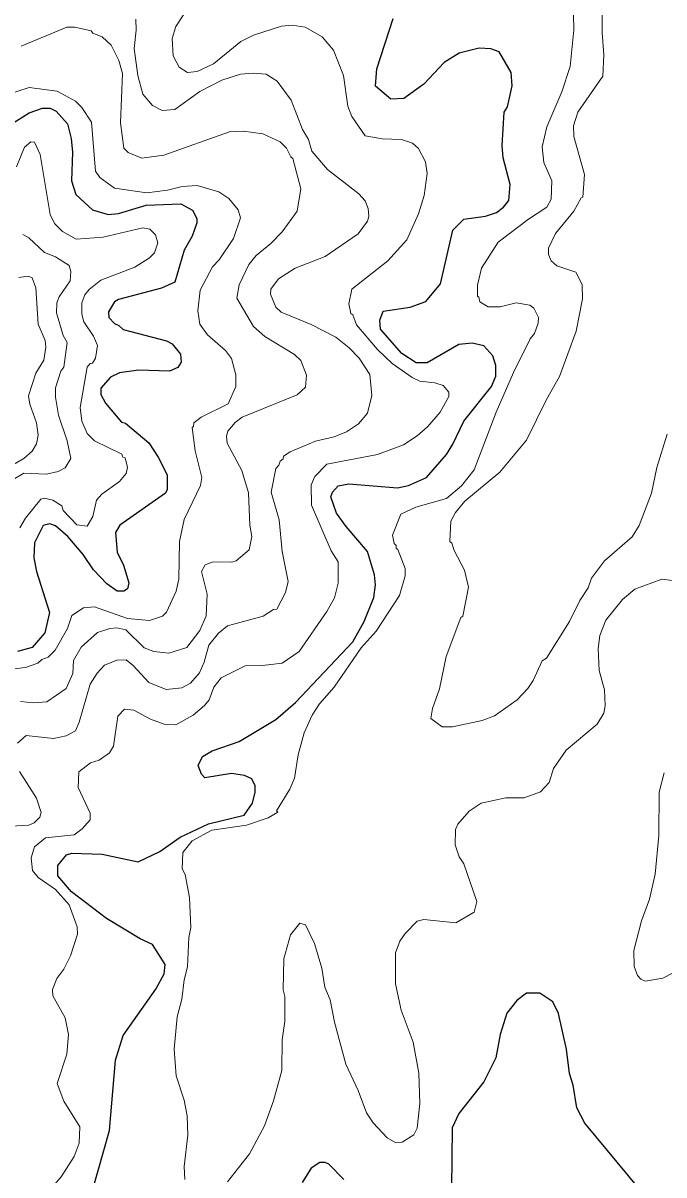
# Model space of a CAD drawing. Extents: x 598.3 to 623.2, y 6902.2 to 6930.1.
# Drawn here: x 621.002 to 621.986, y 6914.688 to 6916.455 of the extents above; entities that cross this region are included whole.
import ezdxf

# ---------------------------------------------------------------- set-up
doc = ezdxf.new("R2010")
doc.units = 0
doc.header["$LTSCALE"] = 0.032
doc.layers.add('1', color=7, linetype='Continuous', lineweight=25)
doc.layers.add('2', color=7, linetype='Continuous', lineweight=13)

msp = doc.modelspace()

# ---------------------------------------------------------------- linework, layer by layer
at = {"layer": '1'}
for points in [[(621.1555, 6914.9022), (621.2059, 6914.9733), (621.2187, 6914.9966), (621.2199, 6915.0113), (621.2007, 6915.0417), (621.1817, 6915.0505), (621.1302, 6915.0815), (621.0763, 6915.1226), (621.0555, 6915.1471), (621.0553, 6915.163), (621.0685, 6915.1792), (621.0768, 6915.1819), (621.1233, 6915.1805), (621.1787, 6915.1685), (621.2118, 6915.1842), (621.2431, 6915.2064), (621.2866, 6915.2271), (621.3415, 6915.2403), (621.3539, 6915.2588), (621.3584, 6915.2753), (621.3584, 6915.2849), (621.3529, 6915.2958), (621.342, 6915.301), (621.3219, 6915.3043), (621.2812, 6915.2973), (621.2757, 6915.3031), (621.2705, 6915.3161), (621.2774, 6915.3304), (621.2921, 6915.339), (621.3337, 6915.3531), (621.3898, 6915.3871), (621.4203, 6915.4129), (621.5084, 6915.506), (621.5255, 6915.5371), (621.5405, 6915.5738), (621.543, 6915.5936), (621.5415, 6915.6088), (621.5309, 6915.6447), (621.4979, 6915.6828), (621.4831, 6915.7036), (621.4746, 6915.7283), (621.4768, 6915.7356), (621.4855, 6915.7451), (621.5018, 6915.7486), (621.5766, 6915.7422), (621.5937, 6915.7458), (621.621, 6915.758), (621.652, 6915.7933), (621.6619, 6915.8091), (621.6785, 6915.8444), (621.7209, 6915.8979), (621.7275, 6915.9135), (621.7276, 6915.9299), (621.7228, 6915.9445), (621.709, 6915.9598), (621.6912, 6915.9639), (621.6709, 6915.9623), (621.6224, 6915.9341), (621.6055, 6915.934), (621.5836, 6915.9485), (621.5505, 6915.9856), (621.5496, 6915.9995), (621.5548, 6916.0133), (621.596, 6916.0195), (621.62, 6916.0279), (621.6427, 6916.055), (621.6614, 6916.1372), (621.6785, 6916.1541), (621.712, 6916.159), (621.7287, 6916.1648), (621.7395, 6916.1726), (621.7474, 6916.1827), (621.7495, 6916.2076), (621.739, 6916.2486), (621.7374, 6916.2671), (621.7406, 6916.3182), (621.7454, 6916.3268), (621.7527, 6916.3586), (621.7511, 6916.3792), (621.7327, 6916.411), (621.7198, 6916.4157), (621.7022, 6916.4164), (621.6716, 6916.409), (621.6486, 6916.3947), (621.6173, 6916.3612), (621.5863, 6916.3396), (621.5666, 6916.3386), (621.5427, 6916.3584), (621.5448, 6916.3851), (621.5701, 6916.4622)], [(620.9824, 6916.2992), (621.0113, 6916.3176), (621.0316, 6916.3247), (621.0438, 6916.3248), (621.0527, 6916.3198), (621.0704, 6916.3003), (621.076, 6916.278), (621.0776, 6916.2572), (621.0761, 6916.2132), (621.0828, 6916.1921), (621.1087, 6916.1687), (621.1325, 6916.1615), (621.1486, 6916.163), (621.1909, 6916.176), (621.2441, 6916.1777), (621.2621, 6916.1679), (621.2686, 6916.1556), (621.2686, 6916.1485), (621.2617, 6916.1282), (621.2494, 6916.1067), (621.2351, 6916.0577), (621.2143, 6916.0484), (621.1484, 6916.0309), (621.1423, 6916.0275), (621.1333, 6916.0124), (621.1334, 6916.0035), (621.1421, 6915.9941), (621.1488, 6915.9914), (621.1554, 6915.9851), (621.222, 6915.9678), (621.2306, 6915.9631), (621.2435, 6915.9474), (621.2444, 6915.9351), (621.2396, 6915.9269), (621.2265, 6915.9211), (621.1793, 6915.9226), (621.1499, 6915.9187), (621.136, 6915.9121), (621.1214, 6915.8949), (621.1214, 6915.8854), (621.1283, 6915.8722), (621.1533, 6915.843), (621.1592, 6915.8412), (621.1952, 6915.8115), (621.2095, 6915.7894), (621.2231, 6915.762), (621.2233, 6915.7398), (621.2207, 6915.7339), (621.1507, 6915.6848), (621.1439, 6915.6737), (621.1464, 6915.6438), (621.156, 6915.6234), (621.1641, 6915.5967), (621.1624, 6915.5874), (621.1568, 6915.5835), (621.1466, 6915.5835), (621.1308, 6915.595), (621.1103, 6915.6165), (621.094, 6915.6399), (621.0705, 6915.6674), (621.0517, 6915.6838), (621.0431, 6915.6869), (621.033, 6915.6844), (621.0194, 6915.6579), (621.0186, 6915.635), (621.0227, 6915.6139), (621.0428, 6915.5512), (621.0355, 6915.5196), (621.0158, 6915.4975), (620.9932, 6915.4914)], [(621.9489, 6914.6661), (621.8643, 6914.7678), (621.8521, 6914.7911), (621.8466, 6914.8258), (621.8409, 6914.8439), (621.8361, 6914.8811), (621.8238, 6914.9362), (621.815, 6914.9537), (621.7952, 6914.9671), (621.7748, 6914.967), (621.7599, 6914.9559), (621.7447, 6914.9366), (621.7342, 6914.9038), (621.7277, 6914.8682), (621.7092, 6914.8309), (621.671, 6914.7826), (621.6605, 6914.7606), (621.6597, 6914.668)], [(620.9987, 6914.5057), (621.0092, 6914.5179), (621.0292, 6914.5525), (621.0891, 6914.6269), (621.1087, 6914.6646), (621.1344, 6914.7565), (621.144, 6914.8643), (621.1555, 6914.9022)], [(621.4943, 6914.6811), (621.4713, 6914.7049), (621.4659, 6914.7076), (621.4574, 6914.7073), (621.4444, 6914.6987), (621.4305, 6914.6765)]]:
    msp.add_lwpolyline(points, dxfattribs=at)
at = {"layer": '2'}
for points in [[(621.6739, 6915.5436), (621.6768, 6915.5454), (621.6855, 6915.5899), (621.6798, 6915.6158), (621.6638, 6915.6461), (621.6602, 6915.6575), (621.6573, 6915.6598), (621.6587, 6915.6909), (621.6655, 6915.7043), (621.6801, 6915.7219), (621.7338, 6915.7662), (621.7745, 6915.8151), (621.8052, 6915.8779), (621.8254, 6915.9132), (621.8509, 6915.9823), (621.8605, 6916.0322), (621.8604, 6916.0543), (621.8505, 6916.0731), (621.8213, 6916.0828), (621.8125, 6916.0904), (621.8087, 6916.1), (621.8087, 6916.1096), (621.8195, 6916.1321), (621.8476, 6916.1665), (621.8588, 6916.1872), (621.8613, 6916.1879), (621.8636, 6916.2229), (621.8475, 6916.281), (621.8467, 6916.2977), (621.8536, 6916.3185), (621.8919, 6916.3738), (621.8935, 6916.4065), (621.8911, 6916.4403), (621.8911, 6916.5496)], [(621.2547, 6916.4782), (621.2365, 6916.4497), (621.2306, 6916.4316), (621.2322, 6916.4046), (621.2416, 6916.3877), (621.2542, 6916.3793), (621.269, 6916.3809), (621.2941, 6916.3926), (621.3362, 6916.4266), (621.3556, 6916.4364), (621.3985, 6916.4505), (621.415, 6916.452), (621.4349, 6916.4487), (621.4609, 6916.4338), (621.4786, 6916.4135), (621.4938, 6916.3749), (621.5003, 6916.3277), (621.5068, 6916.3118), (621.5269, 6916.2823), (621.5531, 6916.2773), (621.5828, 6916.2763), (621.5999, 6916.2707), (621.6092, 6916.2628), (621.6199, 6916.2424), (621.6224, 6916.2246), (621.6175, 6916.1904), (621.609, 6916.1624), (621.5909, 6916.1226), (621.5619, 6916.0904), (621.5067, 6916.0472), (621.5019, 6916.0247), (621.5051, 6916.0096), (621.5082, 6916.0074), (621.5137, 6915.9922), (621.546, 6915.9545), (621.5687, 6915.9327), (621.599, 6915.9113), (621.6112, 6915.9058), (621.6342, 6915.9032), (621.6468, 6915.899), (621.6556, 6915.8891), (621.6554, 6915.8824), (621.6422, 6915.8582), (621.6232, 6915.8361), (621.6067, 6915.8218), (621.5858, 6915.8084), (621.5458, 6915.7932), (621.4684, 6915.7783), (621.45, 6915.7598), (621.4443, 6915.747), (621.4449, 6915.7156), (621.4749, 6915.6455), (621.4856, 6915.6285), (621.4856, 6915.5962), (621.4799, 6915.5737), (621.4684, 6915.5525), (621.4256, 6915.4911), (621.3998, 6915.4734), (621.3695, 6915.4695), (621.3431, 6915.4693), (621.306, 6915.4507), (621.2947, 6915.4363), (621.2876, 6915.4173), (621.2806, 6915.4084), (621.2629, 6915.3934), (621.2364, 6915.3788), (621.2183, 6915.3795), (621.1976, 6915.3874), (621.1718, 6915.4014), (621.1577, 6915.4027), (621.1472, 6915.3922), (621.1407, 6915.3458), (621.1345, 6915.336), (621.1186, 6915.3247), (621.1055, 6915.3205), (621.0876, 6915.3067), (621.0865, 6915.2826), (621.105, 6915.2432), (621.1049, 6915.2328), (621.0928, 6915.2191), (621.0806, 6915.2102), (621.0366, 6915.2054), (621.0194, 6915.1916), (621.0144, 6915.1746), (621.0166, 6915.1555), (621.0253, 6915.1446), (621.0515, 6915.1263), (621.0729, 6915.1024), (621.0849, 6915.0691), (621.0857, 6915.0574), (621.0747, 6915.0243), (621.0645, 6915.0037), (621.0537, 6914.9897), (621.0469, 6914.9727), (621.0478, 6914.9632), (621.0664, 6914.9292), (621.0719, 6914.9035), (621.0694, 6914.8738), (621.0542, 6914.8286), (621.0646, 6914.8015)], [(621.7546, 6915.9192), (621.7804, 6915.9706), (621.7869, 6915.9789), (621.7924, 6915.9947), (621.7931, 6916.0037), (621.7859, 6916.018), (621.7797, 6916.0223), (621.7587, 6916.0262), (621.7341, 6916.0198), (621.7159, 6916.0201), (621.7031, 6916.0274), (621.7018, 6916.0346), (621.6994, 6916.0362), (621.6994, 6916.0533), (621.7059, 6916.0792), (621.7313, 6916.119), (621.7776, 6916.1543), (621.8061, 6916.1729), (621.8126, 6916.1852), (621.8134, 6916.2131), (621.8013, 6916.2411), (621.7989, 6916.2653), (621.8058, 6916.2958), (621.8289, 6916.3495), (621.8418, 6916.3887), (621.8474, 6916.4445), (621.8466, 6916.4921)], [(621.5177, 6915.9409), (621.5023, 6915.957), (621.4819, 6915.9731), (621.4441, 6915.9928), (621.398, 6916.0115), (621.3899, 6916.0193), (621.382, 6916.0392), (621.3821, 6916.0469), (621.3938, 6916.0629), (621.4198, 6916.0791), (621.4657, 6916.0972), (621.5165, 6916.1317), (621.5305, 6916.1511), (621.5325, 6916.1585), (621.5318, 6916.1706), (621.5269, 6916.1825), (621.5176, 6916.193), (621.4692, 6916.2304), (621.4453, 6916.2584), (621.4401, 6916.2767), (621.4308, 6916.2921), (621.4133, 6916.3367), (621.3919, 6916.366), (621.3752, 6916.3767), (621.3551, 6916.3783), (621.3356, 6916.3768), (621.3069, 6916.3674), (621.2733, 6916.3499), (621.2347, 6916.3225), (621.2156, 6916.321), (621.2004, 6916.3285), (621.186, 6916.3463), (621.1781, 6916.3749), (621.1723, 6916.4163), (621.1755, 6916.4442), (621.1749, 6916.4611)], [(620.9982, 6915.4147), (621.0177, 6915.4126), (621.0384, 6915.414), (621.068, 6915.4347), (621.0784, 6915.4572), (621.0796, 6915.4776), (621.091, 6915.4981), (621.1163, 6915.5202), (621.1354, 6915.5267), (621.1459, 6915.5275), (621.1595, 6915.5243), (621.188, 6915.4968), (621.2029, 6915.4911), (621.2255, 6915.4888), (621.2535, 6915.4971), (621.2734, 6915.5234), (621.2832, 6915.546), (621.2848, 6915.5789), (621.2759, 6915.6137), (621.2813, 6915.6241), (621.294, 6915.6288), (621.3222, 6915.6281), (621.3292, 6915.6305), (621.349, 6915.6471), (621.3529, 6915.6677), (621.35, 6915.6849), (621.3479, 6915.7346), (621.338, 6915.7686), (621.3155, 6915.8106), (621.3141, 6915.8215), (621.3164, 6915.8289), (621.3277, 6915.8425), (621.3384, 6915.8505), (621.4229, 6915.885), (621.4353, 6915.8965), (621.437, 6915.9153), (621.4285, 6915.9377), (621.4187, 6915.9465), (621.3729, 6915.9746), (621.3559, 6915.9897), (621.3302, 6916.033), (621.3337, 6916.0538), (621.3483, 6916.0846), (621.3598, 6916.0986), (621.3822, 6916.1171), (621.3995, 6916.135), (621.4225, 6916.1666), (621.4281, 6916.2006), (621.4161, 6916.2475), (621.4129, 6916.2497), (621.4063, 6916.2632), (621.3965, 6916.273), (621.3701, 6916.2854), (621.3402, 6916.2893), (621.3188, 6916.2885), (621.2179, 6916.2523), (621.1843, 6916.2481), (621.1632, 6916.2566), (621.1568, 6916.2634), (621.1513, 6916.3023), (621.1546, 6916.3777), (621.1489, 6916.3976), (621.1373, 6916.4214), (621.1232, 6916.434), (621.1091, 6916.4395), (621.1065, 6916.4431), (621.0815, 6916.4488), (621.069, 6916.4487), (620.9989, 6916.4198)], [(620.9783, 6916.3453), (621.0112, 6916.3565), (621.0543, 6916.3505), (621.0825, 6916.3354), (621.0922, 6916.3256), (621.1068, 6916.3033), (621.1132, 6916.2281), (621.1196, 6916.2182), (621.1424, 6916.202), (621.1919, 6916.1947), (621.2239, 6916.1987), (621.2461, 6916.2043), (621.269, 6916.2059), (621.3025, 6916.1963), (621.3179, 6916.1858), (621.3323, 6916.1685), (621.3357, 6916.1562), (621.3248, 6916.1248), (621.3028, 6916.0921), (621.2928, 6916.0811), (621.2738, 6916.0455), (621.2703, 6916.0136), (621.2735, 6915.9934), (621.2851, 6915.9768), (621.3128, 6915.9531), (621.322, 6915.9405), (621.3285, 6915.9156), (621.3285, 6915.8978), (621.3167, 6915.8713), (621.2754, 6915.8507), (621.2641, 6915.8418), (621.2638, 6915.8363), (621.2614, 6915.835), (621.2662, 6915.7991), (621.2766, 6915.7582), (621.2743, 6915.7457), (621.2493, 6915.6938), (621.242, 6915.6598), (621.241, 6915.6024), (621.2371, 6915.5835), (621.222, 6915.5517), (621.2158, 6915.5455), (621.1958, 6915.539), (621.1625, 6915.542), (621.1116, 6915.5599), (621.0947, 6915.5583), (621.0769, 6915.5462), (621.0702, 6915.5266), (621.0511, 6915.4931), (621.0403, 6915.4823), (621.0308, 6915.479), (621.0245, 6915.4732), (621.0055, 6915.4666), (620.988, 6915.4645)], [(620.9919, 6916.2346), (621.004, 6916.265), (621.0139, 6916.2731), (621.0196, 6916.2726), (621.0282, 6916.2537), (621.0434, 6916.1616), (621.0503, 6916.1476), (621.0626, 6916.1353), (621.0834, 6916.1235), (621.1249, 6916.1267), (621.1859, 6916.1412), (621.1967, 6916.1391), (621.2051, 6916.1303), (621.2086, 6916.1178), (621.2037, 6916.1029), (621.196, 6916.0952), (621.1736, 6916.0807), (621.1213, 6916.061), (621.1035, 6916.0464), (621.0969, 6916.0381), (621.0921, 6916.0262), (621.0921, 6916.0086), (621.0953, 6915.9968), (621.1099, 6915.9747), (621.1163, 6915.9605), (621.1133, 6915.9409), (621.1085, 6915.9335), (621.1052, 6915.933), (621.1003, 6915.9274), (621.0898, 6915.8655), (621.0921, 6915.8447), (621.1004, 6915.8256), (621.1114, 6915.8144), (621.1535, 6915.7939), (621.1553, 6915.7893), (621.1587, 6915.788), (621.1625, 6915.7736), (621.1603, 6915.7643), (621.1498, 6915.752), (621.1231, 6915.7324), (621.1148, 6915.7232), (621.1091, 6915.6982), (621.1003, 6915.6832), (621.0843, 6915.6855), (621.0634, 6915.7077), (621.0613, 6915.7145), (621.0476, 6915.7231), (621.0343, 6915.7266), (621.0292, 6915.725), (621.0059, 6915.6959), (620.9968, 6915.6807)], [(621.0015, 6916.1306), (621.011, 6916.1259), (621.0348, 6916.1033), (621.052, 6916.0965), (621.0727, 6916.0835), (621.0752, 6916.0742), (621.0743, 6916.0595), (621.0576, 6916.0354), (621.054, 6916.0262), (621.0534, 6916.0107), (621.0636, 6915.9758), (621.0695, 6915.9653), (621.0648, 6915.9273), (621.0597, 6915.9214), (621.0517, 6915.8955), (621.0518, 6915.8811), (621.0565, 6915.8538), (621.0697, 6915.8145), (621.0752, 6915.787), (621.0667, 6915.7727), (621.0561, 6915.7672), (621.0381, 6915.7632), (621.0032, 6915.7647), (620.9842, 6915.7537)], [(620.9704, 6915.7685), (621.0032, 6915.7873), (621.0158, 6915.7985), (621.0226, 6915.8096), (621.025, 6915.8229), (621.0226, 6915.842), (621.0125, 6915.8704), (621.0105, 6915.8833), (621.0215, 6915.9181), (621.034, 6915.9383), (621.0371, 6915.958), (621.036, 6915.9681), (621.0251, 6915.9931), (621.0218, 6916.0492), (621.0159, 6916.0643), (621.0099, 6916.0668), (620.9954, 6916.0651)], [(620.9934, 6915.3508), (621.0067, 6915.3624), (621.0488, 6915.3577), (621.068, 6915.3617), (621.0823, 6915.3696), (621.0882, 6915.383), (621.1052, 6915.4413), (621.1158, 6915.458), (621.1269, 6915.47), (621.1461, 6915.478), (621.1604, 6915.4782), (621.1712, 6915.4697), (621.1948, 6915.4439), (621.2215, 6915.4329), (621.2456, 6915.4355), (621.2589, 6915.4427), (621.2726, 6915.4586), (621.28, 6915.475), (621.2871, 6915.5007), (621.3019, 6915.5195), (621.3157, 6915.5304), (621.3705, 6915.5455), (621.3865, 6915.5556), (621.3917, 6915.5561), (621.4046, 6915.5817), (621.4088, 6915.5986), (621.3999, 6915.6448), (621.395, 6915.693), (621.3829, 6915.7357), (621.3901, 6915.7721), (621.3948, 6915.777), (621.3965, 6915.7831), (621.4012, 6915.7865), (621.4016, 6915.7907), (621.412, 6915.7976), (621.451, 6915.8137), (621.4794, 6915.8207), (621.4982, 6915.828), (621.5167, 6915.8405), (621.5308, 6915.857), (621.5375, 6915.884), (621.5342, 6915.9159), (621.5177, 6915.9409)], [(621.2501, 6914.6815), (621.2493, 6914.7014), (621.2549, 6914.7495), (621.2541, 6914.7791), (621.2493, 6914.8029), (621.2372, 6914.8404), (621.2338, 6914.8814), (621.2387, 6914.9308), (621.2459, 6914.958), (621.2492, 6914.9875), (621.2542, 6915.0074), (621.2566, 6915.0527), (621.2597, 6915.0681), (621.2574, 6915.1137), (621.2508, 6915.1492), (621.2461, 6915.1577), (621.2472, 6915.1827), (621.2613, 6915.201), (621.2916, 6915.2172), (621.3451, 6915.2249), (621.3782, 6915.236), (621.393, 6915.245), (621.3912, 6915.247), (621.4112, 6915.2799), (621.4186, 6915.2967), (621.4242, 6915.3328), (621.4333, 6915.3663), (621.4458, 6915.3938), (621.4571, 6915.4108), (621.4793, 6915.4364), (621.5211, 6915.4966), (621.544, 6915.5222), (621.5799, 6915.5772), (621.5884, 6915.6075), (621.5884, 6915.6186), (621.5772, 6915.6477), (621.5747, 6915.6493), (621.5746, 6915.6537), (621.5715, 6915.6567), (621.5691, 6915.6697), (621.5816, 6915.7016), (621.6049, 6915.7125), (621.6518, 6915.7258), (621.6748, 6915.7452), (621.6946, 6915.7699), (621.7282, 6915.8581), (621.7546, 6915.9192)], [(621.9907, 6915.8248), (621.9746, 6915.7732), (621.9665, 6915.7343), (621.9479, 6915.6845), (621.9369, 6915.6673), (621.8945, 6915.6304), (621.8746, 6915.6039), (621.8694, 6915.5887), (621.8565, 6915.5692), (621.8405, 6915.5372), (621.8053, 6915.4809), (621.7988, 6915.4771), (621.7852, 6915.4469), (621.7768, 6915.4343), (621.7604, 6915.4172), (621.7256, 6915.3923), (621.7068, 6915.3853), (621.6611, 6915.3755), (621.6452, 6915.3756), (621.6281, 6915.3886), (621.6306, 6915.404), (621.6413, 6915.4339), (621.6516, 6915.4834), (621.6739, 6915.5436)], [(621.9989, 6915.6002), (621.9826, 6915.602), (621.9411, 6915.5866), (621.9223, 6915.5709), (621.8966, 6915.5392), (621.8872, 6915.5158), (621.8847, 6915.4956), (621.8864, 6915.462), (621.8945, 6915.4324), (621.8953, 6915.4081), (621.8933, 6915.3968), (621.8834, 6915.3799), (621.8355, 6915.34), (621.8161, 6915.3119), (621.8093, 6915.2902), (621.7962, 6915.2757), (621.7713, 6915.2667)], [(620.9832, 6915.2233), (621.011, 6915.2249), (621.0188, 6915.2283), (621.0275, 6915.2373), (621.0297, 6915.2442), (621.0224, 6915.2664), (620.9966, 6915.3069)], [(621.9986, 6914.998), (621.984, 6914.9901), (621.9568, 6914.9853), (621.9502, 6914.9886), (621.9453, 6914.9944), (621.9402, 6915.0082), (621.9397, 6915.0328), (621.9515, 6915.078), (621.9634, 6915.1113), (621.9722, 6915.1499), (621.9777, 6915.209), (621.9786, 6915.2756), (621.9859, 6915.305)], [(621.7713, 6915.2667), (621.7428, 6915.2669), (621.7052, 6915.2584), (621.6868, 6915.2463), (621.6695, 6915.2266), (621.666, 6915.2183), (621.6654, 6915.1949), (621.6715, 6915.1761), (621.6783, 6915.1656), (621.6984, 6915.1078), (621.6942, 6915.0912), (621.6661, 6915.0752), (621.617, 6915.0799), (621.6071, 6915.0775), (621.5883, 6915.0588), (621.5801, 6915.047), (621.5737, 6915.0289), (621.5738, 6914.9815), (621.5824, 6914.9411), (621.6006, 6914.8919), (621.6094, 6914.8442), (621.6112, 6914.7981), (621.6071, 6914.76), (621.602, 6914.7497), (621.5837, 6914.7388), (621.5744, 6914.7377), (621.5611, 6914.7455), (621.5392, 6914.7681), (621.5293, 6914.7837), (621.5162, 6914.818), (621.4973, 6914.858), (621.48, 6914.9227), (621.4735, 6914.9567), (621.4654, 6914.9761), (621.4605, 6915.0055), (621.4495, 6915.0434), (621.4355, 6915.0717), (621.4268, 6915.0743), (621.4125, 6915.0568), (621.4022, 6915.0198), (621.4014, 6914.9724), (621.4038, 6914.9618), (621.4038, 6914.924), (621.3999, 6914.8957), (621.399, 6914.8484), (621.3862, 6914.8021), (621.3726, 6914.7636), (621.3496, 6914.7206), (621.3156, 6914.6776)], [(621.0646, 6914.8015), (621.0889, 6914.7623), (621.0882, 6914.737), (621.0806, 6914.7168), (621.0602, 6914.6852), (621.0304, 6914.6506), (620.9772, 6914.5991)]]:
    msp.add_lwpolyline(points, dxfattribs=at)

doc.saveas('drawing.dxf')
